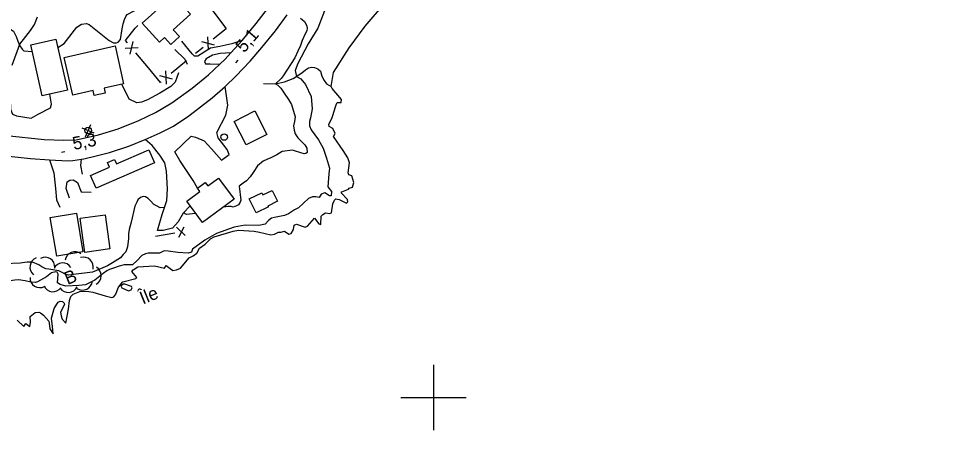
# Model space of a CAD drawing. Extents: x 362852 to 366875, y 5563573 to 5566479.
# Drawn here: x 363873.3 to 364158.5, y 5564390 to 5564515.6 of the extents above; entities that cross this region are included whole.
import ezdxf

# ---------------------------------------------------------------- set-up
doc = ezdxf.new("R2010")
doc.units = 0
for name, color, linetype in [('Niveau 19', 7, 'Continuous'), ('Niveau 2', 7, 'Continuous'), ('Niveau 21', 7, 'Continuous'), ('Niveau 22', 7, 'Continuous'), ('Niveau 3', 7, 'Continuous'), ('Niveau 31', 7, 'Continuous'), ('Niveau 36', 7, 'Continuous'), ('Niveau 37', 7, 'Continuous'), ('Niveau 4', 7, 'Continuous'), ('Niveau 44', 7, 'Continuous'), ('Niveau 61', 7, 'Continuous'), ('Niveau 8', 7, 'Continuous')]:
    doc.layers.add(name, color=color, linetype=linetype)

msp = doc.modelspace()

# ---------------------------------------------------------------- linework, layer by layer
at = {"layer": 'Niveau 19'}
for points in [[(363865.85, 5564497.86), (363865.92, 5564503.45), (363865.42, 5564508.62), (363867.86, 5564508.74), (363868.37, 5564502.77), (363869.98, 5564500.37), (363869.93, 5564497.45), (363870.52, 5564495.72), (363870.61, 5564493.97), (363870.82, 5564488.01), (363871.4, 5564486.43), (363872.6, 5564485.93), (363877.06, 5564485.21), (363879.2, 5564486.52), (363882.98, 5564488.38), (363883.27, 5564489.49), (363882.81, 5564492.55)], [(363941.54, 5564509), (363938.35, 5564507.89), (363934.74, 5564507.17), (363931.86, 5564506.61), (363928.02, 5564504.16), (363927.04, 5564504.13), (363926.31, 5564504.84), (363923.08, 5564508.75)], [(363920.97, 5564506.18), (363924.04, 5564503.23), (363924.76, 5564501.78)], [(363938.07, 5564505.17), (363934.88, 5564505), (363932.5, 5564504.45), (363930.56, 5564503.41), (363930.08, 5564502.59), (363930.37, 5564501.87), (363931.79, 5564501.88), (363934.73, 5564501.75)], [(363922.1, 5564499.14), (363921.12, 5564496.22), (363919.73, 5564494.88), (363916.38, 5564492.89), (363912.66, 5564490.87), (363910.77, 5564490.16), (363909.42, 5564489.97), (363907.01, 5564491.01), (363904.84, 5564495.65)], [(363927.91, 5564463.9), (363926.59, 5564466.25), (363922.46, 5564472.38), (363920.94, 5564475.02), (363925.97, 5564479.73), (363927.28, 5564479.44), (363929.93, 5564478.3), (363932.18, 5564475.85), (363935.24, 5564472.47), (363937.59, 5564474.18), (363937.01, 5564475.74), (363934.2, 5564479.26), (363933.78, 5564480.87), (363936.59, 5564486.17), (363937.14, 5564489.24), (363936.39, 5564494.97)], [(363925.66, 5564458.51), (363923.48, 5564456.31), (363922.04, 5564453.59), (363920.22, 5564451.67), (363917.45, 5564450.99), (363915.72, 5564450.97), (363917.08, 5564455.83), (363918.55, 5564460.13), (363918.78, 5564463.65), (363918.42, 5564469.06), (363917.92, 5564471.63), (363916.45, 5564474), (363914.06, 5564476.92), (363911.95, 5564478.74)], [(363882.69, 5564472.58), (363884, 5564468.58), (363884.58, 5564463.84), (363884.79, 5564460.3), (363885.88, 5564458.08)], [(363892.8, 5564468.18), (363892.22, 5564470.82), (363892.45, 5564472.72)], [(363888.83, 5564460.89), (363887.84, 5564463.76), (363888.12, 5564465.81), (363888.96, 5564466.34), (363889.96, 5564466.46), (363891.28, 5564465.67), (363892.39, 5564462.81), (363895.44, 5564462.63)]]:
    msp.add_lwpolyline(points, dxfattribs=at)
at = {"layer": 'Niveau 2'}
for points in [[(363885.23, 5564506.83), (363887.15, 5564508.04), (363891.09, 5564513.01), (363892.45, 5564513.94), (363893.97, 5564514.19), (363894.85, 5564513.86), (363900.96, 5564508.97), (363902.27, 5564508.2), (363903.2, 5564508.21), (363903.71, 5564508.48), (363904.34, 5564509.23), (363904.87, 5564512.49), (363905.22, 5564514.07), (363905.61, 5564515.41), (363906.04, 5564516.33), (363906.44, 5564516.87), (363912.44, 5564520), (363913.88, 5564520.59), (363914.85, 5564521.11), (363918.73, 5564523.32), (363920.33, 5564523.67)], [(363966.74, 5564517.98), (363964.68, 5564512.73), (363961.68, 5564507.96), (363958.58, 5564501.89), (363957.77, 5564499.8), (363958.16, 5564498.02), (363959.52, 5564497.27), (363960.86, 5564495.58), (363962.61, 5564491.86), (363962.95, 5564488.06), (363962.39, 5564485.38), (363962.13, 5564484.2), (363962.12, 5564482.88), (363962.61, 5564481.71), (363964.9, 5564478.66), (363966.28, 5564476.11), (363967.32, 5564473.03), (363968.18, 5564469.95), (363967.99, 5564468.3), (363967.73, 5564464.31), (363968.85, 5564462.83), (363968.74, 5564461.6), (363968.27, 5564461.52), (363966.83, 5564462.42), (363965.67, 5564462.06), (363965.11, 5564461.01), (363964.06, 5564461.26), (363963.05, 5564461.27), (363961.85, 5564460.71), (363958.71, 5564457.88), (363957.53, 5564457.26), (363955.67, 5564456.04), (363954.5, 5564455.55), (363951.43, 5564454.95), (363950.51, 5564454.75), (363949.61, 5564454.06), (363948.6, 5564452.88), (363946.69, 5564452.52), (363942.45, 5564452.61), (363939.09, 5564451.96), (363933.74, 5564450.08), (363930.14, 5564448.07), (363926.38, 5564445.24), (363926.11, 5564444.37), (363925.06, 5564444.05), (363921.94, 5564444.31), (363918.91, 5564444.67), (363917.7, 5564444.72), (363916.34, 5564444.09), (363912.86, 5564444.01), (363912.05, 5564443.85), (363910.9, 5564443.31), (363909.51, 5564441.84), (363908.07, 5564440.49), (363905.46, 5564440.46), (363903.98, 5564440.09), (363902.29, 5564439.5), (363901.02, 5564439.09), (363900.19, 5564438.68), (363899.1, 5564437.85), (363896.5, 5564435.82), (363893.67, 5564434.37), (363891.61, 5564434.2), (363887.69, 5564433.99), (363885.98, 5564434.47), (363885.19, 5564435.01), (363885.32, 5564437.7)], [(363959.4, 5564515.78), (363959.88, 5564515.36), (363960.56, 5564514.77), (363961.2, 5564513.66), (363961.39, 5564512.74), (363961.27, 5564511.95), (363960.81, 5564510.95), (363959.83, 5564508.94), (363959.38, 5564507.45), (363958.6, 5564505.7), (363957.62, 5564503.69), (363954.1, 5564498.15), (363953.48, 5564497.39), (363951.71, 5564495.77), (363952.44, 5564495.36), (363953.38, 5564494.43), (363954.37, 5564492.92), (363955.75, 5564490.93), (363956.61, 5564489.42), (363957.7, 5564485.7), (363957.5, 5564484.19), (363957.28, 5564482.92), (363957.41, 5564481.55), (363957.71, 5564480.49), (363958.52, 5564479.27), (363959.56, 5564478.26), (363960.73, 5564477.07), (363961.27, 5564476.05), (363961.36, 5564474.78), (363961.03, 5564474.52), (363960.52, 5564474.38), (363957.85, 5564475.14), (363956.89, 5564475.5), (363953.79, 5564475.04), (363952.11, 5564474.1), (363950.31, 5564473.18), (363949.11, 5564472.63), (363947.99, 5564472.17), (363946.23, 5564470.7), (363944.96, 5564468.63), (363944.01, 5564467.31), (363942.92, 5564466.18), (363941.87, 5564465.38), (363940.62, 5564464.5), (363941.1, 5564460.28), (363940.89, 5564459.58), (363940.39, 5564458.82), (363939.85, 5564458.47), (363938.82, 5564458.11)], [(363868.83, 5564511.43), (363869.75, 5564512.07), (363870.85, 5564512.28), (363871.69, 5564511.76), (363872.47, 5564510.18), (363873.05, 5564508.74), (363873.62, 5564507.35), (363874.31, 5564506.27), (363874.82, 5564505.79)], [(363874.82, 5564505.79), (363877.42, 5564505.58)], [(363917.82, 5564457.99), (363916.52, 5564457.87), (363914.44, 5564459.01), (363913.69, 5564459.94), (363912.85, 5564460.78), (363912.05, 5564461.2), (363911.26, 5564461.31), (363910.49, 5564461.06), (363909.72, 5564460.37), (363909.33, 5564459.65), (363908.72, 5564458.4), (363907.65, 5564453.56), (363907.31, 5564452.43), (363907.02, 5564451.31), (363906.83, 5564449.93), (363906.83, 5564448.57), (363906.53, 5564445.96), (363906.01, 5564444.51), (363905.25, 5564443.63), (363904.34, 5564442.65), (363901.93, 5564441.1), (363900.39, 5564440.16), (363899.02, 5564439.54), (363895.88, 5564438.24), (363889.99, 5564437.52), (363888.48, 5564437.39), (363887.51, 5564437.61), (363886.52, 5564438.19), (363885.57, 5564438.67), (363882.53, 5564439.21), (363881.63, 5564439.27), (363880.32, 5564439.84), (363879.48, 5564440.49), (363877.5, 5564441.35), (363875.89, 5564441.3), (363873.7, 5564441), (363868.98, 5564440.77)], [(363938.82, 5564458.11), (363938.24, 5564458.31), (363937.31, 5564458.3), (363935.81, 5564458.1)], [(363927.34, 5564456.21), (363924.57, 5564455.82), (363924.1, 5564456.07), (363923.68, 5564456.52)], [(363885.32, 5564437.7), (363885.04, 5564438.21), (363884.61, 5564438.34), (363883.27, 5564438.09), (363881.81, 5564436.79), (363879.05, 5564435.31), (363878.44, 5564435.12), (363876.97, 5564435.19), (363875.24, 5564435.59), (363873.24, 5564435.88), (363872.12, 5564435.85), (363870.08, 5564435.49), (363868.1, 5564436.17)]]:
    msp.add_lwpolyline(points, dxfattribs=at)
at = {"layer": 'Niveau 21'}
for points in [[(363869.55, 5564479.92), (363881.04, 5564478.76), (363887.11, 5564478.59), (363890.87, 5564478.66), (363897.65, 5564480.16), (363903.65, 5564482.04), (363909.97, 5564484.5), (363915.04, 5564487.01), (363920.07, 5564489.9), (363926.26, 5564494.36), (363931.29, 5564498.5), (363934.73, 5564501.75), (363936.36, 5564503.28), (363938.07, 5564505.17), (363941.54, 5564509), (363945.83, 5564514.14), (363950.35, 5564519.96)], [(363865.43, 5564474.12), (363876.86, 5564472.94), (363882.69, 5564472.58), (363888.34, 5564472.23), (363889.8, 5564472.31), (363892.45, 5564472.72), (363893.19, 5564472.83), (363896.99, 5564473.72), (363901.03, 5564474.78), (363906.94, 5564476.72), (363911.95, 5564478.74), (363916.53, 5564480.74), (363917.97, 5564481.49), (363920.58, 5564482.86), (363925.29, 5564485.93), (363932.36, 5564491.46), (363935.54, 5564494.17), (363936.39, 5564494.97), (363939.62, 5564498.04), (363944.03, 5564502.62), (363947.54, 5564506.8), (363951.72, 5564511.93), (363955.29, 5564516.74)]]:
    msp.add_lwpolyline(points, dxfattribs=at)
at = {"layer": 'Niveau 22'}
msp.add_lwpolyline([(363871.3, 5564501.4), (363873.63, 5564507.86), (363875.43, 5564510.15), (363876.93, 5564511.98), (363878.08, 5564513.88), (363879.01, 5564516.17)], dxfattribs=at)
at = {"layer": 'Niveau 3'}
for p, q in [((363939.66, 5564502.16), (363940.34, 5564502.95)), ((363886.4, 5564474.88), (363887.43, 5564475.07))]:
    msp.add_line(p, q, dxfattribs=at)
at = {"layer": 'Niveau 31'}
for points in [[(363910.98, 5564514.26), (363920.44, 5564522.8), (363925.73, 5564516.95), (363920.49, 5564512.22), (363922.37, 5564510.13), (363919.73, 5564507.75), (363917.84, 5564509.83), (363916.26, 5564508.4), (363910.98, 5564514.26)], [(363880.48, 5564492.03), (363876.96, 5564507.61), (363884.66, 5564509.35), (363888.17, 5564493.76), (363880.48, 5564492.03)], [(363887.23, 5564503.82), (363902.72, 5564507.33), (363905.34, 5564495.77), (363899.35, 5564494.41), (363899.69, 5564492.93), (363896.35, 5564492.17), (363896, 5564493.69), (363889.83, 5564492.3), (363887.23, 5564503.82)], [(363945.38, 5564487.47), (363949.05, 5564480.32), (363942.82, 5564477.11), (363939.14, 5564484.26), (363945.38, 5564487.47)], [(363914.77, 5564471.63), (363896.91, 5564463.89), (363895.22, 5564467.78), (363901.04, 5564470.3), (363900.41, 5564471.75), (363902.59, 5564472.69), (363903.2, 5564471.28), (363913.06, 5564475.56), (363914.77, 5564471.63)], [(363939.1, 5564460.5), (363929.39, 5564453.41), (363924.63, 5564459.92), (363928.67, 5564462.87), (363927.91, 5564463.9), (363930.27, 5564465.62), (363931.03, 5564464.57), (363934.35, 5564466.99), (363939.1, 5564460.5)], [(363945.84, 5564456.36), (363943.71, 5564460.61), (363947.52, 5564462.51), (363947.87, 5564461.81), (363950.67, 5564463.22), (363952.33, 5564459.9), (363949.44, 5564458.45), (363949.55, 5564458.22), (363945.84, 5564456.36)], [(363884.89, 5564443.17), (363882.95, 5564454.99), (363890.94, 5564456.29), (363892.88, 5564444.48), (363884.89, 5564443.17)], [(363901.15, 5564445.33), (363893.46, 5564444.3), (363892.06, 5564454.74), (363899.74, 5564455.77), (363901.15, 5564445.33)]]:
    msp.add_lwpolyline(points, dxfattribs=at)
at = {"layer": 'Niveau 36'}
for p, q in [((363893.73, 5564479.61), (363895.28, 5564483.28)), ((363896.34, 5564480.67), (363892.67, 5564482.22))]:
    msp.add_line(p, q, dxfattribs=at)
for centre in [(363894.5, 5564481.48), (363936.05, 5564479.5)]:
    msp.add_circle(centre, 1, dxfattribs=at)
at = {"layer": 'Niveau 37'}
for p, q in [((363932.54, 5564518.05), (363936.13, 5564513.24)), ((363909.08, 5564512.96), (363909.64, 5564513.57)), ((363907.34, 5564504.78), (363908.26, 5564508.67)), ((363933.1, 5564507.58), (363929.22, 5564508.57)), ((363931.23, 5564506.07), (363931.09, 5564510.07)), ((363905.8, 5564506.62), (363909.8, 5564506.83)), ((363929.6, 5564506.81), (363927.28, 5564504.95)), ((363912.91, 5564500.58), (363909.08, 5564505.19)), ((363924.52, 5564502.72), (363919.88, 5564498.91)), ((363920.28, 5564497.18), (363916.39, 5564498.13)), ((363918.42, 5564495.65), (363918.25, 5564499.65)), ((363921.53, 5564451.97), (363924.16, 5564449.49)), ((363923.72, 5564452.04), (363922.08, 5564448.82)), ((363915.11, 5564449.22), (363921.02, 5564450.26))]:
    msp.add_line(p, q, dxfattribs=at)
for points in [[(363906.52, 5564508.26), (363905.93, 5564508.97), (363908.82, 5564512.68), (363909.08, 5564512.96)], [(363936.13, 5564513.24), (363936.68, 5564512.5), (363932.72, 5564509.32)], [(363916.79, 5564496.38), (363916.56, 5564496.19), (363912.91, 5564500.58)]]:
    msp.add_lwpolyline(points, dxfattribs=at)
at = {"layer": 'Niveau 4'}
for points in [[(363974.28, 5564506.73), (363979.09, 5564513.31), (363985.31, 5564520.53), (363988.98, 5564525.15), (363995.72, 5564532.65), (364000.97, 5564539.66), (364007.31, 5564544.62), (364013.82, 5564549.03), (364026.45, 5564555.69), (364036.45, 5564560.41), (364048.16, 5564565.7), (364061.69, 5564570.79), (364075.53, 5564573.9), (364084.71, 5564575.62), (364088.47, 5564576.32), (364100.93, 5564578.05), (364111.93, 5564579.12), (364122.76, 5564579.5), (364132.45, 5564578.85), (364142.16, 5564577.7), (364149.28, 5564575.69), (364156.88, 5564572.5), (364160.36, 5564570.25)], [(363884.93, 5564428.47), (363885.36, 5564429.09), (363885.92, 5564429.39), (363886.67, 5564429.26), (363887.16, 5564428.84), (363887.28, 5564428.39), (363886.07, 5564426.06), (363886.22, 5564424.93), (363886.54, 5564423.87), (363887.68, 5564422.65), (363888.46, 5564426.93), (363888.83, 5564429.58), (363889.24, 5564430.87), (363889.94, 5564431.59), (363891.99, 5564432.37), (363894.09, 5564432.42), (363895.96, 5564432.12), (363899.71, 5564431.04), (363901.74, 5564430.5), (363902.39, 5564430.76), (363903.01, 5564431.52), (363903.71, 5564433.48), (363904.44, 5564434.59), (363905.14, 5564435.32), (363909.1, 5564436.31), (363909.39, 5564436.68), (363907.86, 5564438.42), (363908.26, 5564438.96), (363909.65, 5564439.84), (363914.73, 5564440.24), (363917.78, 5564439.49), (363918.34, 5564440.28), (363920.39, 5564438.75), (363921.5, 5564438.95), (363922.67, 5564439.43), (363925.35, 5564442.65), (363926.54, 5564443.26), (363927.69, 5564444.1), (363928.5, 5564445.62), (363930.25, 5564446.83), (363931.85, 5564448.42), (363932.98, 5564449.01), (363938.76, 5564450.75), (363940.39, 5564451.04), (363945.26, 5564450.73), (363946.8, 5564450.48), (363950.31, 5564449.68), (363951.47, 5564449.9), (363952.65, 5564450.51), (363953.4, 5564450.51), (363954.48, 5564450.76), (363955.81, 5564449.81), (363956.53, 5564450.04), (363957.21, 5564451.25), (363957.47, 5564452.61), (363958.17, 5564452.89), (363960.77, 5564452.02), (363961.54, 5564452.28), (363963.65, 5564454.76), (363964.97, 5564453.05), (363965.55, 5564452.85), (363965.66, 5564455.33), (363966.14, 5564455.84), (363967.05, 5564456.34), (363968.31, 5564456.17), (363968.85, 5564456.38), (363969.29, 5564459.12), (363969.71, 5564460.23), (363970.16, 5564460.66), (363971.2, 5564460.4), (363973.39, 5564459.3), (363973.79, 5564459.71), (363973.76, 5564460.39), (363971.83, 5564462.52), (363971.97, 5564462.77), (363974.03, 5564463.55), (363974.26, 5564463.89), (363975.21, 5564464.16), (363975.69, 5564465.6), (363975.04, 5564467.64), (363974.16, 5564467.96), (363973.92, 5564468.55), (363974.34, 5564471.65), (363973.8, 5564473.11), (363972.44, 5564475.36), (363969.45, 5564479.62), (363969.94, 5564480.57), (363969.2, 5564482.08), (363968.11, 5564482.75), (363968.03, 5564483.41), (363968.92, 5564485.2), (363969.27, 5564486.03), (363970.04, 5564488.72), (363970.35, 5564489.65), (363970.58, 5564489.99), (363971.75, 5564490.04), (363971.87, 5564490.96), (363969.01, 5564494.29), (363968.74, 5564494.93), (363969.49, 5564499.22), (363974.28, 5564506.73)], [(363948.02, 5564495.87), (363951.71, 5564495.77), (363954.52, 5564496.3), (363957.13, 5564497.33), (363959.77, 5564499.11), (363960.86, 5564500.03), (363961.82, 5564500.65), (363962.82, 5564500.84), (363963.69, 5564500.69), (363964.62, 5564500.26), (363965.46, 5564499.59), (363965.91, 5564498.03), (363966.57, 5564496.73), (363967.35, 5564495.74), (363968.74, 5564494.93)], [(363904.53, 5564434.07), (363904.77, 5564433.48), (363906.82, 5564432.58), (363907.65, 5564432.85), (363907.95, 5564433.48), (363907.78, 5564433.9), (363905.68, 5564434.6), (363905.26, 5564434.56), (363904.53, 5564434.07)], [(363872.86, 5564423.58), (363874.89, 5564421.73), (363875.46, 5564422.6), (363876.67, 5564421.67), (363876.92, 5564423.03), (363876.77, 5564424.72), (363878.33, 5564425.94), (363879.4, 5564426.08), (363879.99, 5564425.89), (363880.87, 5564425.13), (363882.46, 5564423.28), (363882.6, 5564422.65), (363882.85, 5564421), (363883.84, 5564419.4), (363883.63, 5564421.7), (363883.3, 5564424.27), (363884.17, 5564427.14), (363884.93, 5564428.47)]]:
    msp.add_lwpolyline(points, dxfattribs=at)
at = {"layer": 'Niveau 44'}
for centre, start, end in [((363881.34, 5564439.8), 357.1419, 117.1198), ((363890.49, 5564441.49), 52.6985, 172.6764), ((363893.09, 5564439.86), 347.0048, 106.9828), ((363879.71, 5564439.82), 111.1879, 231.1659), ((363886.76, 5564438.07), 33.5392, 153.5171), ((363895.51, 5564437.17), 299.4337, 59.4117), ((363879.75, 5564436.53), 177.936, 297.9139), ((363892.8, 5564435.78), 235.0516, 355.0296), ((363883.77, 5564435.29), 203.6451, 323.6231), ((363888.43, 5564435.06), 215.0666, 335.0446)]:
    msp.add_arc(centre, 3, start, end, dxfattribs=at)
at = {"layer": 'Niveau 61'}
for p, q in [((364000, 5564410), (364000, 5564390)), ((363990, 5564400), (364010, 5564400))]:
    msp.add_line(p, q, dxfattribs=at)

# ---------------------------------------------------------------- texts
at = {"layer": 'Niveau 3'}
for s, rotation, p in [('5,1  ', 49.3797, (363942.15, 5564504.99)), ('5,3  ', 10.8706, (363890.12, 5564475.54))]:
    msp.add_text(s, height=3.93, rotation=rotation, dxfattribs=at).set_placement(p)
at = {"layer": 'Niveau 44'}
msp.add_text('B', height=3.93, rotation=22.09, dxfattribs=at).set_placement((363888.22, 5564434.33))
at = {"layer": 'Niveau 8'}
msp.add_text('Île', height=3.93, rotation=22.09, dxfattribs=at).set_placement((363911.2, 5564428.35))

doc.saveas('drawing.dxf')
